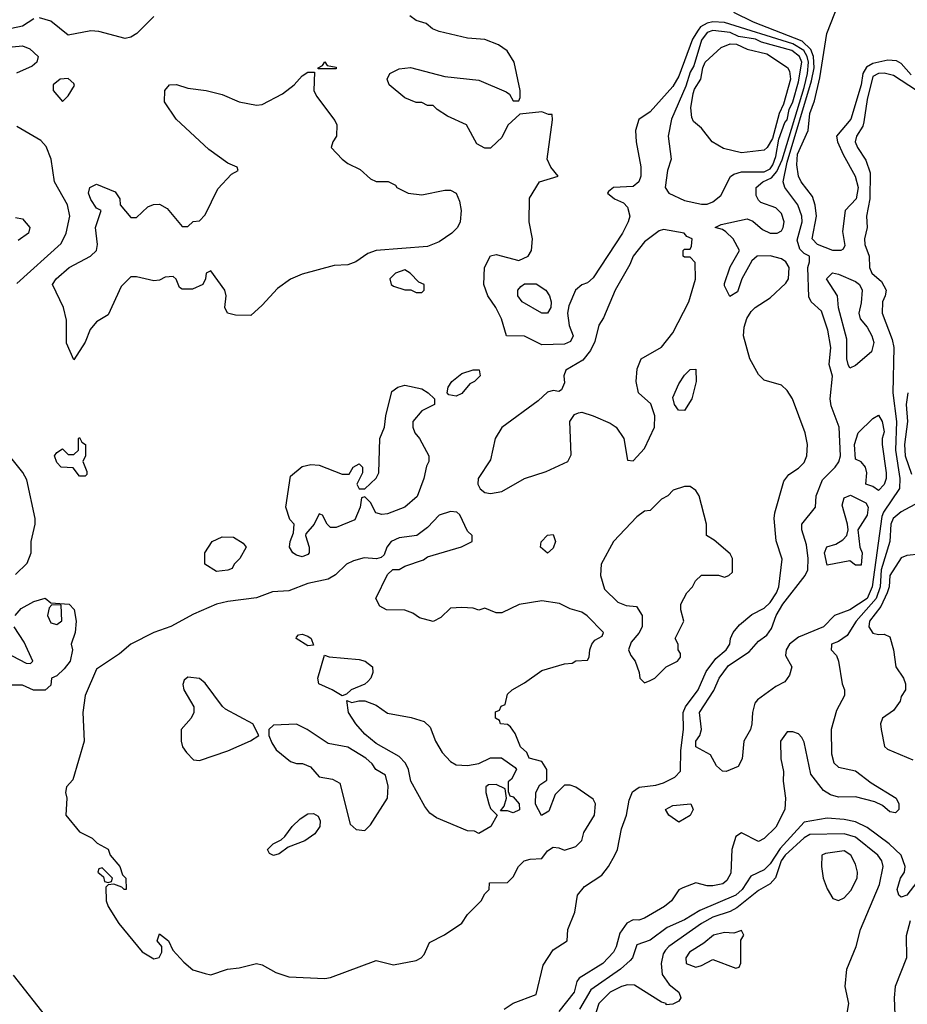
# Model space of a CAD drawing. Header units: inches. Extents: x 2380053 to 2584298, y 380219 to 546618.
# Tile 657 of 788: x 2525300 to 2528411, y 461607 to 465058. Entities that reach past the tile are written whole.
import ezdxf

# ---------------------------------------------------------------- set-up
doc = ezdxf.new("R2010")
doc.units = ezdxf.units.IN
doc.header["$MEASUREMENT"] = 0
doc.layers.add('C5426', color=7, linetype='Continuous')

msp = doc.modelspace()

# ---------------------------------------------------------------- linework, layer by layer
at = {"layer": 'C5426', "color": 2}
for points, elevation in [([(2528424.8, 464864.8), (2528390, 464905.1), (2528373.7, 464913.7), (2528343.4, 464916.6), (2528290, 464904.8), (2528267.8, 464892.2), (2528255, 464870), (2528249.1, 464830), (2528213.8, 464710), (2528163.1, 464650), (2528166.4, 464630), (2528186, 464586), (2528228.7, 464510), (2528238.6, 464470), (2528231.5, 464430), (2528193, 464390), (2528183.7, 464316.3), (2528192.8, 464267.2), (2528186.4, 464253.6), (2528178, 464250), (2528150, 464249.8), (2528096.2, 464270), (2528077.4, 464290), (2528092.8, 464370), (2528088.4, 464408.4), (2528079.2, 464439.2), (2528038.7, 464490), (2528029.7, 464510), (2528023.5, 464550), (2528026.6, 464586.6), (2528064, 464670), (2528069.1, 464730), (2528085.6, 464774.4), (2528105, 464855), (2528129.5, 465010), (2528170, 465114)], 6), ([(2528443, 464810), (2528362.3, 464862.3), (2528330, 464870.9), (2528310, 464869.7), (2528290, 464859.7), (2528270, 464779), (2528259.4, 464700.6), (2528254.9, 464685.1), (2528233.4, 464650), (2528228.5, 464630), (2528236.3, 464610), (2528266, 464566), (2528281.6, 464521.6), (2528280.3, 464430), (2528268, 464370), (2528270.7, 464330), (2528260.7, 464290), (2528262, 464270), (2528277.3, 464230), (2528278.8, 464190), (2528287.3, 464170), (2528320.3, 464140.3), (2528337.3, 464110), (2528334, 464090), (2528323.8, 464070), (2528322.6, 464030), (2528357.8, 463937.8), (2528364, 463910), (2528360.7, 463750), (2528372.9, 463650), (2528369.4, 463550), (2528385.4, 463450), (2528384.4, 463415.6), (2528327.5, 463332.5), (2528322.5, 463317.5), (2528287.7, 463070), (2528271, 463030), (2528210, 462989.7), (2528155.5, 462970), (2528117.3, 462930), (2528030, 462893.7), (2527998, 462870), (2527986.4, 462850), (2527984.4, 462830), (2528006, 462790), (2527998.8, 462761.2), (2527982, 462738), (2527950, 462721.2), (2527885.8, 462674.2), (2527877.3, 462662.7), (2527868.5, 462630), (2527866.7, 462590), (2527861.3, 462570), (2527838, 462530), (2527832.4, 462467.6), (2527818.8, 462441.2), (2527776.9, 462423.1), (2527764, 462424), (2527742.9, 462442.9), (2527721.2, 462481.2), (2527669.7, 462510), (2527669.8, 462530.2), (2527683.7, 462550), (2527689.6, 462570), (2527683.1, 462630), (2527732.6, 462707.4), (2527751.6, 462750), (2527784.9, 462795.1), (2527857, 462843), (2527890, 462880.7), (2527918.6, 462901.4), (2527935.3, 462924.7), (2527952, 462970), (2527975, 463010), (2528053.5, 463110), (2528062.7, 463130), (2528063.5, 463170), (2528057.5, 463217.5), (2528041.2, 463270), (2528041.2, 463290), (2528089, 463350), (2528091.8, 463390), (2528114, 463446), (2528158.7, 463490), (2528171.4, 463508.6), (2528176.8, 463530), (2528172.2, 463630), (2528144.6, 463704.6), (2528140.5, 463730), (2528149.5, 463809.5), (2528137.2, 463850), (2528142.7, 463910), (2528133, 463970), (2528110, 464037.2), (2528074, 464070), (2528066.6, 464086.6), (2528062, 464190), (2528069, 464210), (2528069, 464230), (2528050, 464239.5), (2528034.3, 464254.3), (2528025.1, 464285.1), (2528043.1, 464350), (2528041.7, 464370), (2528028, 464410), (2527982.4, 464470), (2527975.8, 464490), (2527990, 464559.3), (2528075.6, 464844.4), (2528084.2, 464890), (2528082.7, 464930), (2528073.4, 464953.4), (2528043.2, 464983.2), (2527872.7, 465050), (2527803.8, 465083.8)], 10), ([(2525350, 465061.2), (2525310, 465035.3), (2525250, 465022.7)], 14), ([(2525770.7, 465070), (2525710.6, 465010), (2525690, 464997), (2525670, 464992.3), (2525577.2, 465017.2), (2525550, 465019.6), (2525470, 465004), (2525410, 465053.2), (2525370, 465065.2)], 14), ([(2526998, 461590), (2527030, 461611.3), (2527110, 461642), (2527135.5, 461744.5), (2527170, 461798), (2527219, 461830), (2527221.2, 461870), (2527246, 461930), (2527255.3, 461990), (2527279.5, 462020.5), (2527340.1, 462059.9), (2527363.7, 462090), (2527386.6, 462130), (2527395.1, 462150), (2527410, 462222), (2527427, 462270), (2527436.6, 462323.4), (2527448, 462352), (2527471.6, 462368.4), (2527530, 462375.8), (2527556.3, 462383.7), (2527596.3, 462403.7), (2527615.9, 462424.1), (2527617.4, 462497.4), (2527626.9, 462570), (2527625.6, 462630), (2527633.3, 462650), (2527678.3, 462710), (2527706.1, 462773.9), (2527740.5, 462819.5), (2527776.2, 462850), (2527789.6, 462870), (2527791.8, 462890), (2527800.7, 462910), (2527823.1, 462936.9), (2527866.2, 462973.8), (2527910, 462995.5), (2527930, 463015.5), (2527952.8, 463050), (2527960.7, 463070), (2527972.9, 463167.1), (2527951.7, 463231.7), (2527945.1, 463310), (2527947.3, 463330), (2527978.6, 463441.4), (2527995.5, 463464.5), (2528030, 463486.8), (2528050, 463506), (2528059.3, 463530), (2528061.2, 463570), (2528052.7, 463610), (2528009.3, 463730), (2527990, 463759), (2527970, 463777.2), (2527910, 463795.3), (2527890, 463815.3), (2527859.3, 463870), (2527837.2, 463950), (2527839, 463981), (2527849, 464011), (2527864, 464036), (2527878, 464050), (2527930, 464084), (2527985.3, 464134.7), (2527994.7, 464150), (2527997.7, 464190), (2527985.1, 464210), (2527970, 464220.5), (2527930, 464231.2), (2527884.7, 464230), (2527866.8, 464213.2), (2527831.3, 464150), (2527816, 464104), (2527788.7, 464088.7), (2527770, 464126), (2527770, 464134), (2527790, 464192), (2527822.7, 464250), (2527800.9, 464290), (2527775.1, 464315.1), (2527763.3, 464323.3), (2527738, 464330), (2527759, 464341), (2527850, 464361), (2527870, 464352), (2527903.4, 464323.4), (2527930, 464310.4), (2527955.3, 464310), (2527970, 464318.8), (2527976.2, 464330), (2527979.5, 464350), (2527970, 464379), (2527950, 464399.3), (2527898, 464418), (2527890, 464426), (2527882, 464442), (2527881.2, 464470), (2527905.2, 464490), (2527935.5, 464504.5), (2527953.9, 464526.1), (2527972.2, 464567.8), (2528050, 464820.3), (2528061.5, 464870), (2528065.4, 464910), (2528060.7, 464930), (2528048.2, 464950), (2528010, 464973.3), (2527770, 465048.5), (2527730, 465050.6), (2527710, 465046.3), (2527686.9, 465033.1), (2527677.8, 465022.2), (2527658.5, 464990), (2527610, 464860.7), (2527590, 464824.5), (2527510, 464735.3), (2527470, 464708.7), (2527459.1, 464670), (2527460.7, 464630), (2527476.8, 464543.2), (2527477.3, 464510), (2527470.7, 464490), (2527450, 464474), (2527382, 464470), (2527363.5, 464456.5), (2527361, 464450), (2527384.7, 464430), (2527416.7, 464416.7), (2527430, 464401), (2527438.4, 464370), (2527432.7, 464350), (2527413, 464310), (2527310, 464154), (2527290, 464136), (2527270, 464129.4), (2527248.4, 464110), (2527225, 464055), (2527220.8, 464030), (2527226.4, 463986.4), (2527240.5, 463950), (2527230.7, 463930), (2527210, 463920.9), (2527130, 463919), (2527070, 463948.7), (2527006, 463950), (2526989.2, 464010), (2526969.3, 464050), (2526940.9, 464090), (2526926.6, 464130), (2526929.6, 464190.4), (2526950, 464231.3), (2526970, 464236), (2527050, 464214.8), (2527082, 464230), (2527094, 464250), (2527097.2, 464290), (2527086, 464350), (2527087.5, 464432.5), (2527122, 464490), (2527188, 464510), (2527162, 464542), (2527149.3, 464570), (2527168, 464708), (2527166, 464726), (2527154, 464726), (2527130, 464735.3), (2527052.7, 464727.3), (2527011.6, 464688.4), (2526990, 464646), (2526974, 464630), (2526950, 464608.7), (2526930, 464608), (2526903.1, 464623.1), (2526866, 464690), (2526800.2, 464720.2), (2526763.1, 464743.1), (2526750, 464758), (2526730, 464758), (2526710, 464768), (2526690, 464768.7), (2526650, 464784), (2526595.3, 464830), (2526588, 464850), (2526598, 464870), (2526630, 464886), (2526670, 464890.7), (2526790, 464858.8), (2526910, 464846), (2527005.4, 464805.4), (2527016.9, 464796.9), (2527030, 464774), (2527050, 464774), (2527054.6, 464785.4), (2527054, 464810), (2527033.2, 464910), (2527009.3, 464949.3), (2526978, 464970), (2526930, 464989), (2526870, 464994), (2526770, 465017.2), (2526746.8, 465026.8), (2526724.7, 465044.7), (2526690, 465055.3), (2526668, 465072)], 14), ([(2525250, 464960.7), (2525310, 464966.8), (2525336.3, 464956.3), (2525364.7, 464930), (2525361, 464910), (2525344.1, 464895.9), (2525288.7, 464871.3)], 14), ([(2525290, 464134), (2525446.2, 464273.8), (2525463.6, 464310), (2525475.6, 464370), (2525468.3, 464410), (2525422.4, 464490), (2525411, 464570), (2525393.5, 464613.5), (2525374.9, 464634.9), (2525290, 464683.6)], 18), ([(2525285.4, 464365.4), (2525310, 464361), (2525336.3, 464330), (2525330.8, 464310), (2525295.3, 464284.7)], 18), ([(2528412.7, 463750), (2528407.1, 463710), (2528411.6, 463650), (2528401.1, 463570), (2528403.5, 463530), (2528426, 463466)], 14), ([(2525285.8, 463114.2), (2525326.3, 463153.7), (2525340.7, 463190), (2525340.5, 463230), (2525354.5, 463290), (2525354.5, 463310), (2525325.1, 463445.1), (2525311.2, 463471.2), (2525264.5, 463530)], 18), ([(2528452.2, 463367.8), (2528390, 463334), (2528362, 463310), (2528353.7, 463290), (2528350.3, 463230), (2528319.4, 463130), (2528316.1, 463070), (2528301.5, 463030), (2528231.5, 462950), (2528199.9, 462900.1), (2528170, 462879.5), (2528146, 462870), (2528145.4, 462865.4), (2528144.7, 462850), (2528162.8, 462830), (2528170.5, 462810.5), (2528182.8, 462730), (2528191.3, 462710), (2528191.3, 462690), (2528163, 462637), (2528143.8, 462570), (2528145.8, 462485.8), (2528153.4, 462453.4), (2528170, 462438.8), (2528230, 462426), (2528284, 462384), (2528372, 462330), (2528382, 462310), (2528382, 462290), (2528370, 462278), (2528350, 462282), (2528324, 462304), (2528297.2, 462317.2), (2528230, 462334), (2528170, 462333.2), (2528142, 462342), (2528117.2, 462357.2), (2528073.6, 462413.6), (2528050, 462526), (2528042, 462542), (2528030, 462555.3), (2528010, 462562), (2527990, 462562), (2527966.8, 462530), (2527967.5, 462467.5), (2527976.9, 462423.1), (2527976, 462390), (2527984.7, 462330), (2527982, 462290), (2527950, 462228.7), (2527910, 462188), (2527890, 462178), (2527830, 462208.7), (2527810, 462195.3), (2527796.5, 462150), (2527792.8, 462067.2), (2527778.9, 462041.1), (2527764.7, 462030), (2527730, 462022), (2527710, 462022.7), (2527670, 462033.2), (2527624.1, 462015.9), (2527610, 462009), (2527584.9, 461970), (2527560.7, 461950), (2527490, 461909.5), (2527470, 461902), (2527450, 461903.6), (2527427.8, 461892.2), (2527403.8, 461856.2), (2527391.2, 461808.8), (2527381.3, 461790), (2527343.8, 461750), (2527260.8, 461699.2), (2527253, 461687), (2527244.2, 461650), (2527190, 461582)], 14), ([(2528455.5, 463184.5), (2528410, 463180.9), (2528390, 463172.7), (2528350.4, 463110), (2528347.7, 463070), (2528341.1, 463050), (2528317.9, 463002.1), (2528278.3, 462950), (2528275.8, 462930), (2528290, 462908.2), (2528310, 462903), (2528330, 462904.9), (2528350, 462894.8), (2528363, 462850), (2528370.6, 462790.6), (2528398, 462750), (2528404.7, 462730), (2528404.7, 462710), (2528390, 462686), (2528386, 462670), (2528362.4, 462637.6), (2528324, 462610), (2528317.3, 462590), (2528319.1, 462570), (2528330.9, 462510.9), (2528341.4, 462501.4), (2528430, 462464)], 18), ([(2525284, 462970), (2525305.1, 462994.9), (2525350, 463018.8), (2525390, 463031), (2525410, 463014), (2525474, 463010), (2525491.6, 462991.6), (2525498, 462950), (2525494.8, 462910), (2525481, 462870), (2525486, 462850), (2525477.3, 462810), (2525456.7, 462783.3), (2525430, 462759), (2525412, 462750), (2525410, 462726), (2525390, 462708), (2525348.9, 462708.9), (2525310, 462726), (2525250, 462726)], 14), ([(2525250, 462842), (2525323.6, 462803.6), (2525338, 462802), (2525346, 462810), (2525316.6, 462876.6), (2525281.2, 462930)], 14), ([(2528444.9, 462035.1), (2528410, 461989.6), (2528390, 461982.7), (2528381.2, 461990), (2528375.1, 462010), (2528387, 462050), (2528401.2, 462070), (2528403.7, 462090), (2528389.6, 462130), (2528347.3, 462170), (2528270, 462226.6), (2528230, 462246.9), (2528190, 462255.1), (2528130, 462259.7), (2528050, 462245.7), (2527966.2, 462153.8), (2527930, 462099.7), (2527910, 462078.9), (2527863, 462057), (2527832.9, 462010), (2527810.1, 461989.9), (2527684.3, 461935.7), (2527630, 461903), (2527570, 461876.2), (2527510, 461831.6), (2527463.8, 461816.2), (2527448, 461770), (2527439.6, 461760.4), (2527405.5, 461730), (2527301.7, 461658.3), (2527262.3, 461590)], 18), ([(2528196.6, 461556.6), (2528206, 461610), (2528193.6, 461670), (2528198.9, 461730), (2528231.8, 461810), (2528247.3, 461870), (2528313.2, 462026.8), (2528326.3, 462090), (2528322.4, 462110), (2528307.6, 462130), (2528230, 462193.7), (2528190, 462205.1), (2528070, 462202.7), (2528050, 462191.1), (2527983.2, 462130), (2527969.3, 462110), (2527949.2, 462050.8), (2527930.3, 462029.7), (2527890, 462006.3), (2527814.1, 461945.9), (2527790, 461933.1), (2527730, 461912.9), (2527690.4, 461890), (2527575.5, 461810), (2527563.4, 461796.6), (2527556, 461784), (2527548.5, 461750), (2527551.7, 461711.7), (2527576.7, 461676.7), (2527611, 461650), (2527618, 461630), (2527610, 461618), (2527590, 461608), (2527566, 461606), (2527566, 461610), (2527550, 461615.3), (2527454.9, 461674.9), (2527430, 461675.1), (2527410, 461669.6), (2527370, 461649.6), (2527330.5, 461610), (2527301.3, 461518.7)], 22), ([(2528420.7, 461899.3), (2528407.5, 461847.5), (2528408.4, 461770), (2528368.8, 461670), (2528364.9, 461630), (2528367.2, 461570)], 22), ([(2525403.7, 461550), (2525279, 461710)], 18)]:
    msp.add_lwpolyline(points, dxfattribs=dict(at, elevation=elevation))
for points, elevation in [([(2527730, 465020.9), (2527710, 465013.6), (2527690, 464987), (2527663, 464897), (2527650, 464874.5), (2527634.7, 464825.3), (2527584.7, 464710), (2527572.9, 464650), (2527584, 464570), (2527570.8, 464530), (2527562.8, 464470), (2527576, 464450), (2527630, 464424.6), (2527690, 464412), (2527710, 464412.4), (2527730, 464420.5), (2527757.2, 464442.8), (2527791.4, 464508.6), (2527802.7, 464517.3), (2527830, 464524.9), (2527910, 464524.8), (2527930, 464535.8), (2527940.2, 464550), (2527950, 464578.8), (2527960.8, 464639.2), (2527982.2, 464697.8), (2527990, 464707.7), (2527996.6, 464743.4), (2528010, 464770.8), (2528030, 464841), (2528041.2, 464910), (2528033.8, 464930), (2528007, 464950), (2527900, 464980), (2527879.3, 464990), (2527820.1, 465000.1), (2527790, 465013.3)], 18), ([(2527830, 464591.3), (2527767.3, 464607.3), (2527727.8, 464630), (2527690, 464678), (2527661.6, 464701.6), (2527655.9, 464715.9), (2527653, 464750), (2527660.7, 464799.3), (2527665.1, 464814.9), (2527687.6, 464850), (2527694.7, 464890), (2527702.9, 464910), (2527759.3, 464960.7), (2527790, 464974), (2527812.8, 464972.8), (2527850, 464954.9), (2527918.5, 464938.5), (2527991.3, 464891.3), (2527998, 464878), (2528002, 464850), (2527977.7, 464762.3), (2527962.6, 464730), (2527938.3, 464641.7), (2527920.5, 464610), (2527910, 464600.7)], 18), ([(2526346, 464886), (2526346, 464890), (2526362, 464898), (2526370, 464911.3), (2526378, 464898), (2526410, 464892), (2526410, 464886)], 14), ([(2526550, 464491.3), (2526591.6, 464491.6), (2526618, 464478), (2526622, 464470), (2526662, 464450), (2526710, 464444), (2526790, 464461), (2526810, 464461), (2526830.6, 464450.6), (2526842, 464422), (2526847.7, 464390), (2526844, 464350), (2526834.8, 464330), (2526814.8, 464310), (2526770, 464279.5), (2526730, 464262.9), (2526550, 464249.4), (2526521.1, 464238.9), (2526478, 464210), (2526450, 464199.3), (2526403, 464197), (2526290, 464166), (2526250, 464149.2), (2526203.4, 464116.6), (2526150, 464058), (2526110, 464022), (2526056.9, 464023.1), (2526029.2, 464030), (2526019, 464050), (2526024, 464090), (2526019, 464110), (2525970, 464178), (2525954, 464170), (2525952, 464150), (2525942, 464130), (2525906.4, 464113.6), (2525870, 464114), (2525860.2, 464120.2), (2525848.9, 464148.9), (2525838, 464158), (2525810, 464156), (2525790, 464145.2), (2525770, 464142.7), (2525710, 464157.2), (2525690, 464157.2), (2525656.4, 464123.6), (2525610, 464024), (2525570, 463999), (2525547.3, 463972.7), (2525530, 463928), (2525490, 463866), (2525464.7, 463924.7), (2525464.7, 464004.7), (2525454, 464050), (2525415.3, 464130), (2525428.7, 464150), (2525474, 464190), (2525549, 464230), (2525569.2, 464250), (2525573.2, 464270), (2525566.6, 464330), (2525586, 464390), (2525570, 464398), (2525550, 464428), (2525542, 464450), (2525546, 464470), (2525570, 464482), (2525635.3, 464455.3), (2525651.1, 464431.1), (2525652, 464410), (2525690, 464364.7), (2525710, 464364.7), (2525750, 464402), (2525768.9, 464411.1), (2525790, 464412), (2525816.9, 464396.9), (2525870, 464334), (2525890, 464334), (2525908.4, 464351.6), (2525930, 464354), (2525950, 464374), (2525994.6, 464465.4), (2526043.1, 464516.9), (2526066, 464530), (2526062, 464542), (2526030, 464555.3), (2525963.2, 464603.2), (2525848.7, 464710), (2525808, 464770), (2525808.7, 464810), (2525826, 464830), (2525850, 464831), (2525890, 464818), (2525954, 464810), (2526010, 464796), (2526070, 464771), (2526130, 464758.8), (2526150, 464761), (2526220.9, 464799.1), (2526262, 464830), (2526290, 464862), (2526310, 464874), (2526334, 464874), (2526331.3, 464810), (2526341, 464790), (2526405.4, 464705.4), (2526411.3, 464690), (2526411, 464650), (2526398, 464630), (2526392, 464610), (2526430.8, 464570), (2526450, 464554), (2526493.7, 464533.7), (2526530, 464501)], 14), ([(2525470, 464852.7), (2525442, 464850), (2525418, 464830), (2525418, 464810), (2525450, 464772), (2525470, 464792), (2525492.7, 464827.3), (2525490, 464835.3)], 18), ([(2527556.9, 464323.1), (2527542, 464318), (2527490, 464279.3), (2527450.8, 464230), (2527439.3, 464200.7), (2527387.3, 464110), (2527346.8, 464013.2), (2527330, 463988), (2527316.3, 463930), (2527301.1, 463898.9), (2527274.6, 463865.4), (2527214.8, 463830), (2527207.3, 463810), (2527210, 463786), (2527198.8, 463761.2), (2527190, 463755.3), (2527170, 463759), (2527150, 463753.2), (2527117.6, 463722.4), (2526990, 463629.4), (2526966.4, 463590), (2526950, 463515.3), (2526906.8, 463450), (2526906, 463430), (2526914.4, 463414.4), (2526930, 463401), (2526950, 463397.3), (2526990, 463404.9), (2527069.7, 463450.3), (2527145.6, 463474.4), (2527222, 463510), (2527233.6, 463533.6), (2527229, 463650), (2527245.2, 463674.8), (2527259, 463681), (2527270, 463682.8), (2527310, 463670.5), (2527370, 463644), (2527390.8, 463630), (2527417.3, 463590), (2527430, 463514), (2527450, 463512), (2527490, 463556), (2527524.7, 463630), (2527526.3, 463670), (2527512.2, 463712.2), (2527469.3, 463750), (2527460.9, 463790), (2527464.8, 463835.2), (2527479, 463870), (2527550, 463911), (2527590, 463961), (2527646, 464070), (2527668.9, 464148.9), (2527667.3, 464207.3), (2527650, 464226), (2527630, 464226), (2527626, 464230), (2527626, 464250), (2527630, 464254), (2527650, 464254), (2527655.3, 464264.7), (2527657.2, 464290), (2527638.6, 464298.6), (2527628.7, 464310)], 18), ([(2526650, 464181.2), (2526618, 464170), (2526598, 464150), (2526602, 464130), (2526610, 464124.7), (2526650, 464111.3), (2526671.6, 464111.6), (2526690, 464102), (2526710, 464102), (2526718, 464110), (2526718, 464130), (2526699, 464139), (2526668.7, 464170)], 18), ([(2528210, 463837.2), (2528203.6, 463850), (2528198.9, 463870), (2528199.1, 463939.1), (2528170, 464048.7), (2528166, 464090), (2528128.2, 464150), (2528148.8, 464171.2), (2528170, 464166.7), (2528230, 464141.3), (2528243.8, 464130), (2528253, 464110), (2528250, 464066), (2528241, 464030), (2528246, 464010), (2528270, 463981), (2528286.8, 463950), (2528293.4, 463926.6), (2528286, 463894), (2528230, 463846)], 6), ([(2527150, 464029.3), (2527130, 464029.6), (2527061.2, 464070), (2527046, 464090), (2527046, 464110), (2527056.6, 464123.4), (2527070, 464132.4), (2527110, 464132.2), (2527144, 464110), (2527157.1, 464090), (2527163, 464070), (2527162, 464050)], 10), ([(2527630, 463688.7), (2527609.3, 463689.3), (2527595.3, 463710), (2527590, 463734), (2527610, 463782), (2527630, 463812), (2527650, 463832), (2527670, 463834), (2527671, 463790), (2527656, 463730)], 14), ([(2526830, 463739), (2526804, 463744), (2526798, 463750), (2526802, 463770), (2526815.3, 463790), (2526850, 463818), (2526890, 463831), (2526911, 463831), (2526914, 463810), (2526894, 463790), (2526878, 463782), (2526850, 463748.7)], 14), ([(2526570, 463324), (2526548, 463330), (2526530, 463366), (2526510, 463386), (2526498, 463382), (2526494, 463350), (2526474.4, 463305.6), (2526410, 463278), (2526390, 463278), (2526378, 463290), (2526362, 463322), (2526350, 463326), (2526332, 463290), (2526303.6, 463256.4), (2526302, 463250), (2526314.8, 463210), (2526314.8, 463190), (2526310, 463184), (2526290, 463175.3), (2526270, 463182), (2526258, 463190), (2526246, 463210), (2526248, 463230), (2526260.4, 463259.6), (2526262, 463290), (2526247, 463307), (2526233.2, 463350), (2526250, 463458), (2526290, 463492), (2526321.2, 463498.8), (2526350, 463497.3), (2526430, 463466), (2526454.6, 463465.4), (2526469.5, 463490.5), (2526490, 463502), (2526502, 463490), (2526502, 463470), (2526482, 463430), (2526490, 463414), (2526510, 463414), (2526550, 463452), (2526559, 463470), (2526562, 463590), (2526579, 463630), (2526584, 463670), (2526604.7, 463755.3), (2526626, 463770), (2526650, 463778), (2526710, 463764.7), (2526732, 463750), (2526754, 463730), (2526754, 463710), (2526710, 463688), (2526678, 463650), (2526678, 463630), (2526684.7, 463610), (2526702, 463590), (2526734, 463530), (2526734, 463510), (2526726, 463494), (2526717.3, 463450), (2526693.3, 463386.7), (2526650, 463349.6), (2526590, 463326.6)], 14), ([(2528310, 463408.7), (2528290, 463422), (2528266, 463430), (2528269, 463470), (2528265.2, 463490), (2528250, 463509), (2528230, 463518), (2528225.6, 463570), (2528239, 463610), (2528290, 463661), (2528310, 463672), (2528322.8, 463650), (2528330, 463614), (2528322.8, 463590), (2528322.8, 463570), (2528337.1, 463470), (2528337.1, 463450), (2528330, 463429)], 6), ([(2525510, 463458), (2525488, 463488), (2525446, 463490), (2525430, 463506), (2525422, 463530), (2525430, 463542), (2525450, 463554), (2525470, 463534), (2525490, 463534), (2525506, 463550), (2525506, 463590), (2525510, 463594), (2525518, 463578), (2525531.3, 463570), (2525531.3, 463530), (2525522, 463510), (2525535.3, 463475.3), (2525535.3, 463464.7), (2525530, 463458)], 14), ([(2527650, 463422), (2527630, 463422), (2527591.1, 463408.9), (2527572, 463390), (2527550, 463378), (2527510, 463338), (2527490, 463335.3), (2527463.5, 463316.5), (2527382, 463230), (2527338, 463150), (2527336, 463110), (2527350, 463062), (2527396.9, 463016.9), (2527425.4, 463005.4), (2527462, 463002), (2527482, 462970), (2527482, 462930), (2527470, 462908), (2527443.6, 462876.4), (2527434, 462850), (2527442, 462830), (2527458, 462810), (2527472, 462770), (2527474, 462750), (2527490, 462734), (2527510, 462742), (2527526, 462750), (2527566, 462790), (2527606, 462810), (2527616.4, 462823.6), (2527616.4, 462836.4), (2527608, 462850), (2527608, 462870), (2527598, 462890), (2527628, 462950), (2527618, 462990), (2527618, 463010), (2527638, 463050), (2527658, 463070), (2527668.9, 463091.1), (2527690, 463112), (2527750, 463112), (2527770, 463104.7), (2527786, 463110), (2527798, 463122), (2527798, 463170), (2527790, 463186), (2527734.6, 463234.6), (2527708, 463250), (2527708, 463290), (2527682, 463390), (2527670, 463408)], 18), ([(2528230, 463146), (2528210, 463162), (2528130, 463146), (2528121.2, 463190), (2528129.6, 463210.4), (2528160.2, 463219.8), (2528184.8, 463235.2), (2528199, 463250), (2528203.7, 463270), (2528202, 463290), (2528183.3, 463356.7), (2528190, 463382), (2528211.6, 463391.6), (2528265.4, 463365.4), (2528274, 463350), (2528270, 463322), (2528238, 463270), (2528244.7, 463210), (2528252.7, 463190), (2528250, 463146)], 6), ([(2526810, 463335.1), (2526770, 463321.2), (2526730, 463279), (2526692, 463250), (2526630, 463242.7), (2526602.8, 463230), (2526587.3, 463210), (2526577.3, 463182.7), (2526566.8, 463173.2), (2526551.3, 463168.7), (2526508.1, 463171.9), (2526470, 463161.2), (2526446, 463150), (2526407.3, 463112.7), (2526382, 463098), (2526310, 463082.7), (2526243.8, 463056.2), (2526186.9, 463053.1), (2526130, 463032), (2526030, 463019.5), (2525990, 463009.4), (2525910, 462975.1), (2525830, 462931.8), (2525771, 462910), (2525690, 462869.3), (2525650, 462836), (2525570, 462782), (2525530.4, 462689.6), (2525521.7, 462630), (2525526.7, 462530), (2525486.4, 462393.6), (2525464.7, 462370), (2525461, 462350), (2525466, 462330), (2525462, 462270), (2525510, 462211.3), (2525554, 462190), (2525571.6, 462171.6), (2525610, 462151.3), (2525618, 462130), (2525651.3, 462090), (2525661, 462061), (2525672, 462050), (2525674, 462010), (2525666, 462010), (2525658, 462018), (2525630, 462028), (2525610, 462026), (2525602, 462018), (2525604, 461970), (2525610.7, 461950), (2525647.7, 461890), (2525730, 461790.8), (2525770, 461766.8), (2525788.7, 461771.3), (2525798, 461790), (2525798, 461810), (2525782, 461830), (2525790, 461854), (2525822, 461830), (2525836.9, 461796.9), (2525875.3, 461755.3), (2525907.7, 461727.7), (2525950, 461714.8), (2525970, 461711), (2526029.2, 461730.8), (2526070, 461734.8), (2526130, 461750.7), (2526150, 461746), (2526198.5, 461718.5), (2526244.1, 461704.1), (2526370, 461697.3), (2526390, 461701), (2526550, 461761), (2526610, 461746), (2526690, 461761), (2526708, 461770), (2526718, 461782), (2526736.4, 461823.6), (2526788.9, 461851.1), (2526850, 461892), (2526870, 461922), (2526918, 461970), (2526930, 461994), (2526946, 462010), (2526947.3, 462032.7), (2527010, 462034), (2527030, 462054), (2527048, 462090), (2527068.7, 462110), (2527090, 462116), (2527130, 462118), (2527150, 462144.7), (2527170, 462158), (2527190, 462156), (2527210, 462147.3), (2527250, 462161), (2527270, 462182), (2527277.2, 462210), (2527315.3, 462270), (2527318, 462310), (2527310, 462326), (2527250, 462368.7), (2527230, 462375.3), (2527210, 462375.3), (2527176.9, 462343.1), (2527155.3, 462284.7), (2527128.9, 462268.9), (2527108.7, 462308.7), (2527109, 462350), (2527123.1, 462376.9), (2527147.3, 462392.7), (2527148, 462430), (2527130, 462458), (2527086, 462470), (2527078, 462490), (2527055.3, 462510), (2527036.5, 462556.5), (2527020.4, 462580.4), (2527010, 462588), (2526986, 462590), (2526982, 462602), (2526968, 462610), (2526968, 462632), (2526982, 462638), (2526987.3, 462652.7), (2527002, 462658), (2527010, 462694), (2527026, 462710), (2527070, 462734), (2527130, 462777.3), (2527210, 462801), (2527236.4, 462803.6), (2527250, 462811.3), (2527290, 462814), (2527296.4, 462823.6), (2527298, 462850), (2527306, 462870), (2527316.4, 462883.6), (2527342, 462898), (2527346, 462910), (2527289, 462969), (2527270, 462982), (2527230, 462994), (2527192.5, 463012.5), (2527130, 463021.2), (2527050.9, 463009.1), (2526990, 462979), (2526970, 462979), (2526930, 462995.3), (2526910, 462989), (2526890, 462995.3), (2526850, 462998), (2526810, 462995.3), (2526776.8, 462963.2), (2526750, 462948.7), (2526702, 462962), (2526678, 462978), (2526650, 462988.7), (2526586, 462990), (2526563.1, 463003.1), (2526548, 463030), (2526590, 463114), (2526608.4, 463131.6), (2526630, 463131.3), (2526650, 463142.8), (2526715.1, 463164.9), (2526730, 463176), (2526849.2, 463210.8), (2526886, 463230), (2526886, 463250), (2526870, 463266), (2526842.7, 463322.7), (2526832.1, 463332.1)], 18), ([(2527150, 463188), (2527126, 463210), (2527128, 463228), (2527150, 463252), (2527170, 463254), (2527178, 463230), (2527170, 463206)], 14), ([(2525990, 463124), (2525948.7, 463150), (2525948.7, 463190), (2525975.3, 463230), (2526010, 463246), (2526050, 463244.7), (2526083.6, 463223.6), (2526094, 463210), (2526072, 463170), (2526052, 463150), (2526044.7, 463135.3), (2526030, 463128.7)], 14), ([(2525412.7, 463007.3), (2525403.6, 462996.4), (2525398, 462970), (2525410, 462944.7), (2525430, 462938), (2525448.4, 462951.6), (2525446, 463006)], 14), ([(2526310, 462864), (2526269, 462890), (2526270, 462894), (2526278, 462902), (2526290, 462904.7), (2526310, 462898), (2526322, 462890), (2526330, 462866)], 18), ([(2526430, 462688), (2526395.3, 462710), (2526349, 462730), (2526345.2, 462750), (2526368.4, 462831.6), (2526385.4, 462825.4), (2526490, 462816.4), (2526510.8, 462810), (2526536.3, 462790), (2526538, 462770), (2526530.5, 462750), (2526520.9, 462739.1), (2526510, 462729), (2526462, 462710), (2526445.4, 462694.6)], 18), ([(2525890, 462754), (2525876.9, 462743.1), (2525871.6, 462728.4), (2525876, 462710), (2525910.8, 462650), (2525911, 462630), (2525901, 462610), (2525866, 462570), (2525866.8, 462530), (2525871, 462510), (2525884.7, 462490), (2525910, 462464.7), (2525930, 462462), (2526030, 462496), (2526108.9, 462531.1), (2526138, 462550), (2526118, 462590), (2526022, 462642), (2526011.5, 462651.5), (2525950, 462733.2), (2525930, 462749)], 22), ([(2526464.7, 462664.7), (2526488.7, 462671.3), (2526510, 462671), (2526550, 462655.5), (2526590, 462628), (2526672.7, 462612.7), (2526718.5, 462598.5), (2526738.4, 462578.4), (2526758, 462530), (2526780.7, 462490), (2526810, 462458.8), (2526830, 462446.8), (2526870, 462444.7), (2526909, 462451), (2526950, 462471.3), (2526988.4, 462471.6), (2527036.9, 462436.9), (2527042, 462430), (2527023.6, 462396.4), (2527012.7, 462387.3), (2527012.7, 462352.7), (2527018, 462338), (2527030, 462334), (2527051.3, 462310), (2527051.6, 462288.4), (2527030, 462278), (2527010, 462286), (2526986, 462286), (2526998, 462302), (2527006, 462330), (2527002, 462362), (2526970, 462378), (2526943.6, 462376.4), (2526934, 462370), (2526934, 462350), (2526944.7, 462310), (2526950, 462294), (2526974, 462270), (2526952, 462230), (2526910, 462206), (2526894.6, 462214.6), (2526870, 462215.3), (2526761.4, 462261.4), (2526737.7, 462277.7), (2526720.4, 462300.4), (2526671.6, 462390), (2526663, 462430), (2526653, 462453), (2526630, 462476.3), (2526550, 462521.3), (2526510, 462553.6), (2526478.4, 462590), (2526452.7, 462630), (2526447.3, 462672.7)], 18), ([(2526270, 462589), (2526190, 462586), (2526174, 462570), (2526174, 462550), (2526183.6, 462523.6), (2526199.6, 462499.6), (2526250, 462458), (2526270, 462451.3), (2526291.1, 462451.1), (2526319.8, 462439.8), (2526350, 462404.7), (2526396.8, 462396.8), (2526422, 462382), (2526458.5, 462238.5), (2526479.8, 462219.8), (2526510, 462216), (2526530, 462236), (2526589.3, 462330), (2526591.7, 462371.7), (2526582, 462410), (2526548, 462430), (2526535.3, 462450), (2526514, 462470), (2526450, 462509), (2526381.2, 462521.2), (2526308, 462570)], 22), ([(2527610, 462245.2), (2527575.3, 462270), (2527564, 462290), (2527590, 462304), (2527652, 462310), (2527661, 462290), (2527650.6, 462269.4)], 10), ([(2526190, 462129.2), (2526176.4, 462136.4), (2526169, 462150), (2526188.7, 462170), (2526216.5, 462183.5), (2526230, 462196), (2526255.1, 462230), (2526282.8, 462257.2), (2526310, 462274.4), (2526330, 462276.4), (2526346.4, 462266.4), (2526354, 462250), (2526352.2, 462230), (2526335.1, 462204.9), (2526299.2, 462180.8), (2526241.4, 462158.6), (2526210, 462135.3)], 18), ([(2528190, 462145.2), (2528124, 462136), (2528112, 462130), (2528111, 462090), (2528116, 462050), (2528130, 462012), (2528150, 461978), (2528170, 461971.3), (2528190, 461981), (2528213.8, 462006.2), (2528236, 462050), (2528237.2, 462070), (2528230, 462098), (2528213.2, 462130)], 26), ([(2525590, 462086), (2525578, 462082), (2525574, 462070), (2525594, 462054), (2525598, 462038), (2525610, 462034), (2525622, 462038), (2525626, 462050)], 18), ([(2527830, 461866), (2527803.6, 461856.4), (2527770, 461859), (2527732, 461850), (2527698, 461822), (2527647.7, 461790), (2527634.8, 461770), (2527636, 461750), (2527670, 461737.3), (2527690, 461742.8), (2527730, 461764.7), (2527810, 461734), (2527822, 461738), (2527828, 461752), (2527828, 461832), (2527838, 461850)], 26)]:
    msp.add_lwpolyline(points, close=True, dxfattribs=dict(at, elevation=elevation))

doc.saveas('drawing.dxf')
